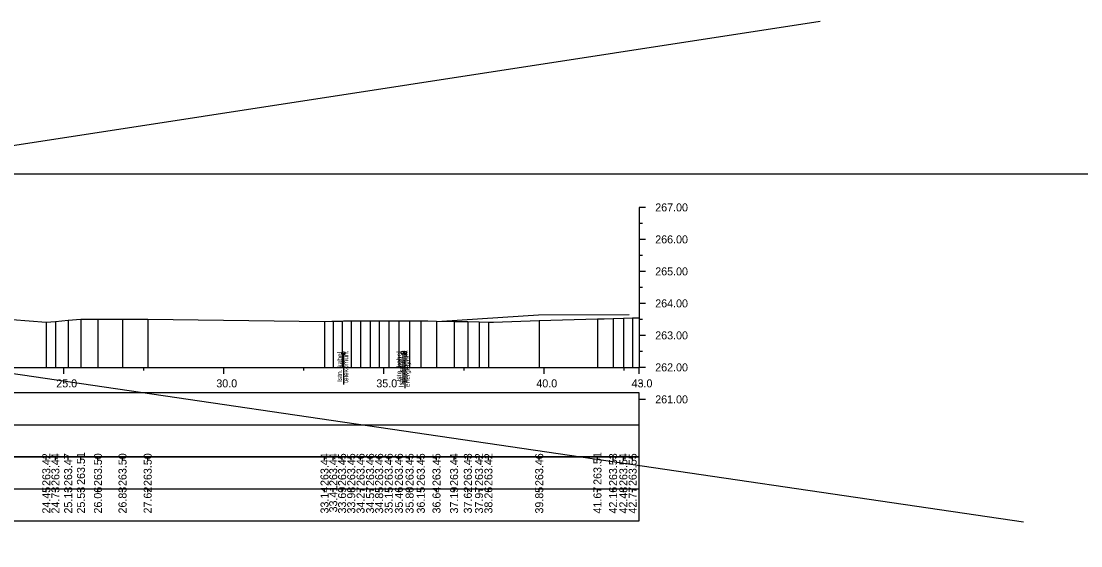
# Model space of a CAD drawing. Extents: x 6516023 to 6560129, y 5513077 to 5529206.
# Drawn here: x 6520341.15 to 6520374.26, y 5514501.53 to 5514517.93 of the extents above; entities that cross this region are included whole.
import ezdxf

# ---------------------------------------------------------------- set-up
doc = ezdxf.new("R2010")
doc.units = 0
for name, color, linetype in [('TOR_PRZEK_P-inne branze', 7, 'Continuous'), ('TOR_PRZEK_P-kable', 7, 'Continuous'), ('TOR_PRZEK_P-pomoc', 7, 'Continuous'), ('TOR_PRZEK_P-tabelka istniejace', 7, 'Continuous'), ('TOR_PRZEK_P-tabelka projektowane', 7, 'Continuous'), ('TOR_PRZEK_P-teren istniejacy', 7, 'Continuous'), ('TOR_PRZEK_P-uklad odniesienia', 7, 'Continuous'), ('TOR_RAMKI-ramka+tabelka 1', 7, 'Continuous')]:
    doc.layers.add(name, color=color, linetype=linetype)

msp = doc.modelspace()

# ---------------------------------------------------------------- linework, layer by layer
at = {"layer": 'TOR_PRZEK_P-inne branze'}
msp.add_lwpolyline([(6520354.291, 5514508.55), (6520357.314, 5514508.749), (6520360.145, 5514508.76)], dxfattribs=at)
at = {"layer": 'TOR_PRZEK_P-kable'}
for p, q in [((6520351.221, 5514507.546), (6520351.221, 5514506.572)), ((6520353.075, 5514507.562), (6520353.075, 5514506.588)), ((6520353.144, 5514507.562), (6520353.144, 5514506.452))]:
    msp.add_line(p, q, dxfattribs=at)
for centre in [(6520351.221, 5514507.546), (6520353.075, 5514507.562), (6520353.144, 5514507.562)]:
    msp.add_circle(centre, 0.05, dxfattribs=at)
at = {"layer": 'TOR_PRZEK_P-pomoc'}
for p, q in [((6520274.973, 5514503.884), (6520366.117, 5514517.927)), ((6520372.471, 5514502.27), (6520281.233, 5514515.649))]:
    msp.add_line(p, q, dxfattribs=at)
at = {"layer": 'TOR_PRZEK_P-tabelka istniejace'}
for p, q in [((6520341.937, 5514504.206), (6520341.937, 5514504.306)), ((6520342.221, 5514504.206), (6520342.221, 5514504.306)), ((6520342.62, 5514504.206), (6520342.62, 5514504.306)), ((6520343.019, 5514504.206), (6520343.019, 5514504.306)), ((6520343.551, 5514504.206), (6520343.551, 5514504.306)), ((6520344.318, 5514504.206), (6520344.318, 5514504.306)), ((6520345.105, 5514504.206), (6520345.105, 5514504.306)), ((6520350.63, 5514504.206), (6520350.63, 5514504.306)), ((6520350.901, 5514504.206), (6520350.901, 5514504.306)), ((6520351.179, 5514504.206), (6520351.179, 5514504.306)), ((6520351.464, 5514504.206), (6520351.464, 5514504.306)), ((6520351.756, 5514504.206), (6520351.756, 5514504.306)), ((6520352.055, 5514504.206), (6520352.055, 5514504.306)), ((6520352.337, 5514504.206), (6520352.337, 5514504.306)), ((6520352.636, 5514504.206), (6520352.636, 5514504.306)), ((6520352.953, 5514504.206), (6520352.953, 5514504.306)), ((6520353.287, 5514504.206), (6520353.287, 5514504.306)), ((6520353.639, 5514504.206), (6520353.639, 5514504.306)), ((6520354.129, 5514504.206), (6520354.129, 5514504.306)), ((6520354.678, 5514504.206), (6520354.678, 5514504.306)), ((6520355.108, 5514504.206), (6520355.108, 5514504.306)), ((6520355.458, 5514504.206), (6520355.458, 5514504.306)), ((6520355.751, 5514504.206), (6520355.751, 5514504.306)), ((6520357.338, 5514504.206), (6520357.338, 5514504.306)), ((6520359.158, 5514504.206), (6520359.158, 5514504.306)), ((6520359.646, 5514504.206), (6520359.646, 5514504.306)), ((6520359.967, 5514504.206), (6520359.967, 5514504.306)), ((6520360.257, 5514504.206), (6520360.257, 5514504.306)), ((6520266.663, 5514503.306), (6520360.463, 5514503.306)), ((6520341.937, 5514503.206), (6520341.937, 5514503.306)), ((6520342.221, 5514503.206), (6520342.221, 5514503.306)), ((6520342.62, 5514503.206), (6520342.62, 5514503.306)), ((6520343.019, 5514503.206), (6520343.019, 5514503.306)), ((6520343.551, 5514503.206), (6520343.551, 5514503.306)), ((6520344.318, 5514503.206), (6520344.318, 5514503.306)), ((6520345.105, 5514503.206), (6520345.105, 5514503.306)), ((6520350.63, 5514503.206), (6520350.63, 5514503.306)), ((6520350.901, 5514503.206), (6520350.901, 5514503.306)), ((6520351.179, 5514503.206), (6520351.179, 5514503.306)), ((6520351.464, 5514503.206), (6520351.464, 5514503.306)), ((6520351.756, 5514503.206), (6520351.756, 5514503.306)), ((6520352.055, 5514503.206), (6520352.055, 5514503.306)), ((6520352.337, 5514503.206), (6520352.337, 5514503.306)), ((6520352.636, 5514503.206), (6520352.636, 5514503.306)), ((6520352.953, 5514503.206), (6520352.953, 5514503.306)), ((6520353.287, 5514503.206), (6520353.287, 5514503.306)), ((6520353.639, 5514503.206), (6520353.639, 5514503.306)), ((6520354.129, 5514503.206), (6520354.129, 5514503.306)), ((6520354.678, 5514503.206), (6520354.678, 5514503.306)), ((6520355.108, 5514503.206), (6520355.108, 5514503.306)), ((6520355.458, 5514503.206), (6520355.458, 5514503.306)), ((6520355.751, 5514503.206), (6520355.751, 5514503.306)), ((6520357.338, 5514503.206), (6520357.338, 5514503.306)), ((6520359.158, 5514503.206), (6520359.158, 5514503.306)), ((6520359.646, 5514503.206), (6520359.646, 5514503.306)), ((6520359.967, 5514503.206), (6520359.967, 5514503.306)), ((6520360.257, 5514503.206), (6520360.257, 5514503.306))]:
    msp.add_line(p, q, dxfattribs=at)
for points in [[(6520342.62, 5514508.578), (6520342.62, 5514507.306), (6520342.62, 5514507.176), (6520342.62, 5514507.106)], [(6520343.019, 5514508.612), (6520343.019, 5514507.306), (6520343.019, 5514507.176), (6520343.019, 5514507.106)], [(6520343.551, 5514508.611), (6520343.551, 5514507.306), (6520343.551, 5514507.176), (6520343.551, 5514507.106)], [(6520344.318, 5514508.609), (6520344.318, 5514507.306), (6520344.318, 5514507.176), (6520344.318, 5514507.106)], [(6520345.105, 5514508.608), (6520345.105, 5514507.306), (6520345.105, 5514507.176), (6520345.105, 5514507.106)], [(6520359.158, 5514508.62), (6520359.158, 5514507.306), (6520359.158, 5514507.176), (6520359.158, 5514507.106)], [(6520359.646, 5514508.634), (6520359.646, 5514507.306), (6520359.646, 5514507.176), (6520359.646, 5514507.106)], [(6520359.967, 5514508.643), (6520359.967, 5514507.306), (6520359.967, 5514507.176), (6520359.967, 5514507.106)], [(6520360.257, 5514508.652), (6520360.257, 5514507.306), (6520360.257, 5514507.176), (6520360.257, 5514507.106)], [(6520341.937, 5514508.521), (6520341.937, 5514507.306), (6520341.937, 5514507.176), (6520341.937, 5514507.106)], [(6520342.221, 5514508.545), (6520342.221, 5514507.306), (6520342.221, 5514507.176), (6520342.221, 5514507.106)], [(6520350.63, 5514508.545), (6520350.63, 5514507.306), (6520350.63, 5514507.176), (6520350.63, 5514507.106)], [(6520350.901, 5514508.55), (6520350.901, 5514507.306), (6520350.901, 5514507.176), (6520350.901, 5514507.106)], [(6520351.179, 5514508.554), (6520351.179, 5514507.306), (6520351.179, 5514507.176), (6520351.179, 5514507.106)], [(6520351.464, 5514508.558), (6520351.464, 5514507.306), (6520351.464, 5514507.176), (6520351.464, 5514507.106)], [(6520351.756, 5514508.562), (6520351.756, 5514507.306), (6520351.756, 5514507.176), (6520351.756, 5514507.106)], [(6520352.055, 5514508.565), (6520352.055, 5514507.306), (6520352.055, 5514507.176), (6520352.055, 5514507.106)], [(6520352.337, 5514508.565), (6520352.337, 5514507.306), (6520352.337, 5514507.176), (6520352.337, 5514507.106)], [(6520352.636, 5514508.564), (6520352.636, 5514507.306), (6520352.636, 5514507.176), (6520352.636, 5514507.106)], [(6520352.953, 5514508.563), (6520352.953, 5514507.306), (6520352.953, 5514507.176), (6520352.953, 5514507.106)], [(6520353.287, 5514508.561), (6520353.287, 5514507.306), (6520353.287, 5514507.176), (6520353.287, 5514507.106)], [(6520353.639, 5514508.559), (6520353.639, 5514507.306), (6520353.639, 5514507.176), (6520353.639, 5514507.106)], [(6520354.129, 5514508.552), (6520354.129, 5514507.306), (6520354.129, 5514507.176), (6520354.129, 5514507.106)], [(6520354.678, 5514508.543), (6520354.678, 5514507.306), (6520354.678, 5514507.176), (6520354.678, 5514507.106)], [(6520355.108, 5514508.535), (6520355.108, 5514507.306), (6520355.108, 5514507.176), (6520355.108, 5514507.106)], [(6520355.458, 5514508.528), (6520355.458, 5514507.306), (6520355.458, 5514507.176), (6520355.458, 5514507.106)], [(6520355.751, 5514508.523), (6520355.751, 5514507.306), (6520355.751, 5514507.176), (6520355.751, 5514507.106)], [(6520357.338, 5514508.567), (6520357.338, 5514507.306), (6520357.338, 5514507.176), (6520357.338, 5514507.106)]]:
    msp.add_lwpolyline(points, dxfattribs=at)
msp.add_lwpolyline([(6520266.663, 5514504.306), (6520266.663, 5514502.306), (6520360.463, 5514502.306), (6520360.463, 5514504.306)], close=True, dxfattribs=at)
at = {"layer": 'TOR_PRZEK_P-tabelka projektowane'}
msp.add_line((6520266.663, 5514505.306), (6520360.463, 5514505.306), dxfattribs=at)
msp.add_lwpolyline([(6520266.663, 5514506.306), (6520266.663, 5514504.306), (6520360.463, 5514504.306), (6520360.463, 5514506.306)], close=True, dxfattribs=at)
at = {"layer": 'TOR_PRZEK_P-teren istniejacy'}
msp.add_lwpolyline([(6520339.799, 5514508.689), (6520341.937, 5514508.521), (6520342.221, 5514508.545), (6520342.62, 5514508.578), (6520343.019, 5514508.612), (6520343.551, 5514508.611), (6520343.631, 5514508.611), (6520344.318, 5514508.609), (6520344.504, 5514508.609), (6520345.105, 5514508.608), (6520350.63, 5514508.545), (6520350.859, 5514508.548), (6520350.901, 5514508.55), (6520351.14, 5514508.552), (6520351.179, 5514508.554), (6520351.22, 5514508.557), (6520351.464, 5514508.558), (6520351.501, 5514508.561), (6520351.756, 5514508.562), (6520351.789, 5514508.565), (6520352.055, 5514508.565), (6520352.337, 5514508.565), (6520352.636, 5514508.564), (6520352.953, 5514508.563), (6520353.287, 5514508.561), (6520353.639, 5514508.559), (6520353.69, 5514508.561), (6520353.856, 5514508.557), (6520354.129, 5514508.552), (6520354.678, 5514508.543), (6520355.108, 5514508.535), (6520355.458, 5514508.528), (6520355.751, 5514508.523), (6520355.906, 5514508.52), (6520357.338, 5514508.567), (6520359.158, 5514508.62), (6520359.367, 5514508.626), (6520359.646, 5514508.634), (6520359.967, 5514508.643), (6520360.257, 5514508.652), (6520360.463, 5514508.657)], dxfattribs=at)
at = {"layer": 'TOR_PRZEK_P-uklad odniesienia'}
for p, q in [((6520360.463, 5514512.106), (6520360.463, 5514507.106)), ((6520360.663, 5514512.106), (6520360.463, 5514512.106)), ((6520360.563, 5514511.606), (6520360.463, 5514511.606)), ((6520360.663, 5514511.106), (6520360.463, 5514511.106)), ((6520360.563, 5514510.606), (6520360.463, 5514510.606)), ((6520360.663, 5514510.106), (6520360.463, 5514510.106)), ((6520360.563, 5514509.606), (6520360.463, 5514509.606)), ((6520360.663, 5514509.106), (6520360.463, 5514509.106)), ((6520360.563, 5514508.606), (6520360.463, 5514508.606)), ((6520360.663, 5514508.106), (6520360.463, 5514508.106)), ((6520360.563, 5514507.606), (6520360.463, 5514507.606)), ((6520270.463, 5514507.106), (6520360.463, 5514507.106)), ((6520342.488, 5514506.906), (6520342.488, 5514507.106)), ((6520344.988, 5514507.006), (6520344.988, 5514507.106)), ((6520347.488, 5514506.906), (6520347.488, 5514507.106)), ((6520349.988, 5514507.006), (6520349.988, 5514507.106)), ((6520352.488, 5514506.906), (6520352.488, 5514507.106)), ((6520354.988, 5514507.006), (6520354.988, 5514507.106)), ((6520357.488, 5514506.906), (6520357.488, 5514507.106)), ((6520359.988, 5514507.006), (6520359.988, 5514507.106)), ((6520360.463, 5514506.906), (6520360.463, 5514507.106)), ((6520360.663, 5514507.106), (6520360.463, 5514507.106)), ((6520360.563, 5514506.606), (6520360.463, 5514506.606)), ((6520360.663, 5514506.106), (6520360.463, 5514506.106))]:
    msp.add_line(p, q, dxfattribs=at)
at = {"layer": 'TOR_RAMKI-ramka+tabelka 1'}
msp.add_lwpolyline([(6520177.013, 5514513.156), (6520424.513, 5514513.156), (6520424.513, 5514484.656), (6520177.013, 5514484.656)], close=True, dxfattribs=at)

# ---------------------------------------------------------------- texts
at = {"layer": 'TOR_PRZEK_P-kable'}
for s, height, p in [('telekomun.', 0.15, (6520351.371, 5514506.62)), ('telekomun.', 0.15, (6520353.224, 5514506.636)), ('Istn. kabel', 0.14999, (6520351.177, 5514506.648)), ('Istn. kabel', 0.14999, (6520353.03, 5514506.664)), ('Istn. kabel', 0.14999, (6520353.099, 5514506.488)), ('energetycz.', 0.14999, (6520353.293, 5514506.488))]:
    msp.add_text(s, height=height, rotation=90.0511, dxfattribs=at).set_placement(p)
at = {"layer": 'TOR_PRZEK_P-tabelka istniejace'}
for s, p in [('263.42', (6520342.062, 5514503.4)), ('263.44', (6520342.346, 5514503.399)), ('263.47', (6520342.745, 5514503.398)), ('263.51', (6520343.144, 5514503.433)), ('263.50', (6520343.676, 5514503.398)), ('263.50', (6520344.443, 5514503.398)), ('263.50', (6520345.23, 5514503.398)), ('263.44', (6520350.755, 5514503.399)), ('263.44', (6520351.026, 5514503.399)), ('263.45', (6520351.304, 5514503.397)), ('263.45', (6520351.589, 5514503.397)), ('263.46', (6520351.881, 5514503.398)), ('263.46', (6520352.18, 5514503.398)), ('263.46', (6520352.462, 5514503.398)), ('263.46', (6520352.761, 5514503.398)), ('263.46', (6520353.078, 5514503.398)), ('263.45', (6520353.412, 5514503.397)), ('263.45', (6520353.764, 5514503.397)), ('263.45', (6520354.254, 5514503.397)), ('263.44', (6520354.803, 5514503.399)), ('263.43', (6520355.233, 5514503.398)), ('263.42', (6520355.583, 5514503.4)), ('263.42', (6520355.876, 5514503.4)), ('263.46', (6520357.463, 5514503.398)), ('263.51', (6520359.283, 5514503.433)), ('263.53', (6520359.771, 5514503.398)), ('263.54', (6520360.092, 5514503.399)), ('263.55', (6520360.382, 5514503.397)), ('24.45', (6520342.062, 5514502.537)), ('24.73', (6520342.346, 5514502.538)), ('25.13', (6520342.745, 5514502.538)), ('25.53', (6520343.144, 5514502.538)), ('26.06', (6520343.676, 5514502.538)), ('26.83', (6520344.443, 5514502.538)), ('27.62', (6520345.23, 5514502.54)), ('33.14', (6520350.755, 5514502.539)), ('33.41', (6520351.026, 5514502.573)), ('33.69', (6520351.304, 5514502.538)), ('33.98', (6520351.589, 5514502.538)), ('34.27', (6520351.881, 5514502.538)), ('34.57', (6520352.18, 5514502.538)), ('34.85', (6520352.462, 5514502.537)), ('35.15', (6520352.761, 5514502.537)), ('35.46', (6520353.078, 5514502.538)), ('35.80', (6520353.412, 5514502.538)), ('36.15', (6520353.764, 5514502.537)), ('36.64', (6520354.254, 5514502.539)), ('37.19', (6520354.803, 5514502.538)), ('37.62', (6520355.233, 5514502.54)), ('37.97', (6520355.583, 5514502.538)), ('38.26', (6520355.876, 5514502.538)), ('39.85', (6520357.463, 5514502.537)), ('41.67', (6520359.283, 5514502.538)), ('42.16', (6520359.771, 5514502.538)), ('42.48', (6520360.092, 5514502.538)), ('42.77', (6520360.382, 5514502.538))]:
    msp.add_text(s, height=0.25, rotation=90, dxfattribs=at).set_placement(p)
at = {"layer": 'TOR_PRZEK_P-uklad odniesienia'}
for s, p in [('267.00', (6520360.963, 5514511.981)), ('266.00', (6520360.963, 5514510.981)), ('265.00', (6520360.963, 5514509.981)), ('264.00', (6520360.963, 5514508.981)), ('263.00', (6520360.963, 5514507.981)), ('262.00', (6520360.963, 5514506.981)), ('25.0', (6520342.249, 5514506.481)), ('30.0', (6520347.249, 5514506.481)), ('35.0', (6520352.249, 5514506.481)), ('40.0', (6520357.249, 5514506.481)), ('43.0', (6520360.224, 5514506.481)), ('261.00', (6520360.963, 5514505.981))]:
    msp.add_text(s, height=0.25, dxfattribs=at).set_placement(p)

doc.saveas('drawing.dxf')
